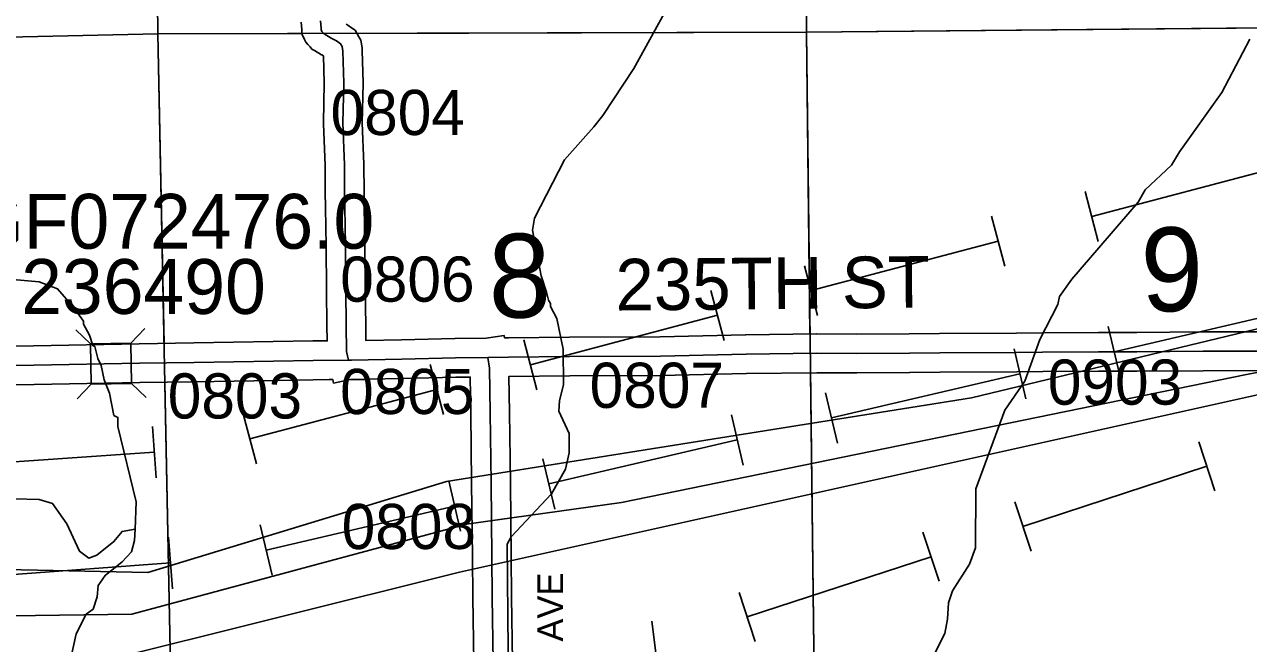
# Model space of a CAD drawing. Extents: x 23.6 to 68.7, y -63 to -29.
# Drawn here: x 39.457 to 41.355, y -47.571 to -46.611 of the extents above; entities that cross this region are included whole.
import ezdxf

# ---------------------------------------------------------------- set-up
doc = ezdxf.new("R2010")
doc.units = 0
for name, color, linetype in [('tdCoHydroRiver', 7, 'Continuous'), ('tdCoPipe', 7, 'Continuous'), ('tdCoPipe1', 7, 'Continuous'), ('tdCoPipe2', 7, 'Continuous'), ('tdCoPipe3', 7, 'Continuous'), ('tdCoSecRdNmbr', 7, 'Continuous'), ('tdCoSecRdTxt', 7, 'Continuous'), ('tdCoSecRteBand', 7, 'Continuous'), ('tdCoSecRteCL', 7, 'Continuous'), ('tdCoSectLine', 7, 'Continuous'), ('tdCoSectLinePart', 7, 'Continuous'), ('tdCoSectNmbr', 7, 'Continuous'), ('tdCoStrucSec', 7, 'Continuous'), ('tdCoStrucSecCoName', 7, 'Continuous'), ('tdCoStrucSecFHWANum', 7, 'Continuous'), ('tdCoSurfEarth', 7, 'Continuous'), ('tdCoSurfGravel', 7, 'Continuous')]:
    doc.layers.add(name, color=color, linetype=linetype)

msp = doc.modelspace()

# ---------------------------------------------------------------- linework, layer by layer
at = {"layer": 'tdCoHydroRiver'}
for points in [[(40.4654, -46.5632), (40.4018, -46.679), (40.3536, -46.7521), (40.3395, -46.7696), (40.2942, -46.8206), (40.2477, -46.911), (40.2448, -46.9299), (40.2581, -47.0008), (40.2662, -47.026), (40.2695, -47.0386), (40.2727, -47.0433), (40.2727, -47.0481), (40.2824, -47.0669), (40.2923, -47.1142), (40.2928, -47.1694), (40.2867, -47.1947), (40.2853, -47.2105), (40.3014, -47.2451), (40.3017, -47.2751), (40.2956, -47.3004), (40.2739, -47.3385), (40.2114, -47.4054), (40.2052, -47.4165), (40.2093, -47.8537)], [(41.3564, -46.6337), (41.313, -46.7162), (41.2476, -46.8083), (41.2351, -46.829), (41.1944, -46.8672), (41.1836, -46.8863), (41.0805, -47.0057), (41.0618, -47.0327), (41.0588, -47.0453), (41.0309, -47.0993), (41.0078, -47.1642), (40.9767, -47.2087), (40.9321, -47.3307), (40.9313, -47.4222), (40.9221, -47.4476), (40.8957, -47.4889), (40.8895, -47.5079), (40.8882, -47.5331), (40.8837, -47.5553), (40.8635, -47.5949)], [(39.6288, -47.3936), (39.63, -47.3509), (39.602, -47.2344), (39.6019, -47.2202), (39.5956, -47.2171), (39.5889, -47.1824), (39.5808, -47.162), (39.5759, -47.1399), (39.571, -47.1289), (39.5661, -47.11), (39.563, -47.1085), (39.5581, -47.0927), (39.5484, -47.0755), (39.5484, -47.0707), (39.5324, -47.0488), (39.5084, -47.0206), (39.4799, -47.0098), (39.4152, -47.0041), (39.3408, -46.9827), (39.2868, -46.9564), (39.2152, -46.8892)], [(39.6288, -47.3936), (39.6083, -47.3969), (39.5958, -47.4128), (39.5692, -47.4336), (39.5566, -47.4385), (39.5423, -47.4276), (39.5229, -47.3851), (39.5006, -47.3538), (39.48, -47.3476), (39.4421, -47.3464), (39.3885, -47.3596), (39.2203, -47.4338), (39.1968, -47.4529), (39.183, -47.4894), (39.1751, -47.5052), (39.1279, -47.5641), (39.1026, -47.5817), (39.0615, -47.59), (39.0346, -47.6044), (39.0014, -47.6316)], [(39.5281, -47.5982), (39.5372, -47.5555), (39.5527, -47.5253), (39.5637, -47.5173), (39.5698, -47.4983), (39.5712, -47.4809), (39.5821, -47.4651), (39.6087, -47.4443), (39.6228, -47.4284), (39.6274, -47.411), (39.6288, -47.3936)]]:
    msp.add_lwpolyline(points, dxfattribs=at)
at = {"layer": 'tdCoPipe'}
for points in [[(46.103, -46.1798), (45.5856, -46.2895), (44.9769, -46.2032), (43.6255, -46.1712), (43.2532, -46.7297), (42.6847, -46.7777), (42.3107, -46.833), (42.0115, -46.9277), (40.9251, -47.1899), (40.1113, -47.3197), (39.6484, -47.4608), (39.1832, -47.451), (38.6235, -47.6839), (38.1571, -47.7224), (37.6167, -48.0396), (37.0534, -48.166), (36.1696, -48.1779)], [(46.1338, -46.2277), (45.7767, -46.3352), (44.9255, -46.5097), (44.1163, -46.6777), (43.3869, -46.8204), (42.92, -46.8308), (42.5619, -46.8739), (42.338, -46.9172), (42.051, -47.0197), (41.7672, -47.0738), (41.3515, -47.1539), (40.3824, -47.3522), (40.1423, -47.3856), (39.6233, -47.5255), (39.2125, -47.5311), (38.6525, -47.7459), (38.1901, -47.7844), (37.6663, -48.1355), (36.7826, -48.2843), (36.2006, -48.2399)], [(46.1215, -46.3345), (45.8873, -46.3578), (45.2643, -46.5112), (44.7329, -46.6291), (43.8936, -46.7934), (43.3419, -46.8915), (42.6259, -46.9958), (42.1065, -47.1095), (41.6222, -47.1623), (41.4799, -47.1602), (40.1315, -47.4603), (39.5684, -47.6007), (39.2033, -47.5875), (37.667, -48.1838), (36.3602, -48.453)]]:
    msp.add_lwpolyline(points, dxfattribs=at)
at = {"layer": 'tdCoPipe1'}
for p, q in [((41.3025, -47.3341), (41.2775, -47.2579)), ((41.0174, -47.4275), (40.9924, -47.3513)), ((40.8749, -47.4743), (40.8499, -47.3981)), ((40.5898, -47.5677), (40.5648, -47.4915)), ((40.4397, -47.6157), (40.4297, -47.5361))]:
    msp.add_line(p, q, dxfattribs=at)
for points in [[(41.0049, -47.3894), (41.29, -47.296)], [(40.5773, -47.5296), (40.8624, -47.4362)]]:
    msp.add_lwpolyline(points, dxfattribs=at)
at = {"layer": 'tdCoPipe2'}
for p, q in [((41.1371, -47.0794), (41.1554, -47.1574)), ((40.9911, -47.1136), (41.0093, -47.1916)), ((40.6989, -47.1819), (40.7172, -47.26)), ((40.5529, -47.2161), (40.5712, -47.2941)), ((40.2608, -47.2844), (40.279, -47.3625)), ((40.1147, -47.3186), (40.133, -47.3966)), ((39.8226, -47.3869), (39.8409, -47.465)), ((39.6805, -47.4058), (39.6864, -47.4858))]:
    msp.add_line(p, q, dxfattribs=at)
for points in [[(41.4384, -47.0501), (41.1462, -47.1184)], [(41.0002, -47.1526), (40.7081, -47.2209)], [(40.562, -47.2551), (40.2699, -47.3234)], [(40.1239, -47.3576), (39.8317, -47.426)], [(39.6835, -47.4458), (39.3843, -47.4678)]]:
    msp.add_lwpolyline(points, dxfattribs=at)
at = {"layer": 'tdCoPipe3'}
for p, q in [((41.1012, -46.8699), (41.1217, -46.9475)), ((40.9562, -46.9083), (40.9767, -46.9858)), ((40.6661, -46.9849), (40.6866, -47.0624)), ((40.5211, -47.0232), (40.5416, -47.1007)), ((40.2311, -47.0998), (40.2515, -47.1773)), ((40.086, -47.1381), (40.1065, -47.2156)), ((39.796, -47.2148), (39.8165, -47.2923)), ((39.6555, -47.2341), (39.661, -47.314))]:
    msp.add_line(p, q, dxfattribs=at)
for points in [[(41.4015, -46.8321), (41.1115, -46.9087)], [(40.9664, -46.947), (40.6764, -47.0236)], [(40.5314, -47.0619), (40.2413, -47.1386)], [(40.0963, -47.1769), (39.8062, -47.2535)], [(39.6583, -47.274), (39.359, -47.2948)]]:
    msp.add_lwpolyline(points, dxfattribs=at)
at = {"layer": 'tdCoSecRteBand'}
for points in [[(39.4282, -47.1097), (39.4712, -47.1091), (39.6347, -47.106), (39.6348, -47.106), (39.6349, -47.1059), (39.7195, -47.1048), (39.9039, -47.1017), (39.9041, -47.1017), (39.9043, -47.1017), (39.9263, -47.1016), (39.926, -47.0774), (39.9252, -47.0232), (39.9252, -47.0231), (39.9252, -47.023), (39.9245, -46.9546), (39.9235, -46.8945), (39.9235, -46.8943), (39.9235, -46.8941), (39.9234, -46.8708), (39.9232, -46.8294), (39.9204, -46.7649), (39.9204, -46.7639), (39.9204, -46.7629), (39.9219, -46.702), (39.9208, -46.6597), (39.918, -46.6581), (39.9177, -46.6579), (39.9174, -46.6578), (39.9065, -46.6513), (39.9027, -46.6491), (39.8997, -46.6458), (39.8961, -46.6418), (39.893, -46.6384), (39.891, -46.6343), (39.8899, -46.6318), (39.8875, -46.6268), (39.8871, -46.6212), (39.887, -46.6189), (39.8869, -46.6189), (39.8869, -46.6189), (39.8861, -46.6072)], [(39.9555, -46.6104), (39.9569, -46.6111), (39.9581, -46.612), (39.9642, -46.6163), (39.9695, -46.62), (39.9728, -46.6255), (39.9754, -46.63), (39.9784, -46.6351), (39.9793, -46.641), (39.9803, -46.6479), (39.9805, -46.6496), (39.9806, -46.6514), (39.9819, -46.7012), (39.9819, -46.7019), (39.9819, -46.7027), (39.9804, -46.7633), (39.9832, -46.8274), (39.9832, -46.828), (39.9832, -46.8286), (39.9834, -46.8705), (39.9835, -46.8937), (39.9845, -46.9537), (39.9845, -46.9538), (39.9845, -46.9539), (39.9852, -47.0223), (39.986, -47.0765), (39.986, -47.0766), (39.986, -47.0766), (39.9863, -47.101), (40.0414, -47.1), (40.1243, -47.0979), (40.1245, -47.0979), (40.1247, -47.0979), (40.173, -47.0972), (40.2008, -47.0933), (40.2013, -47.0968), (40.2072, -47.0968), (40.2073, -47.0968), (40.2073, -47.0968), (40.3018, -47.0957), (40.3019, -47.0957), (40.3021, -47.0957), (40.4426, -47.0954), (40.575, -47.0921), (40.5752, -47.0921), (40.5753, -47.0921), (40.6848, -47.0908), (40.6851, -47.0908), (40.6854, -47.0908), (40.747, -47.0911), (40.8286, -47.0906), (40.8755, -47.09), (40.8756, -47.09), (40.8757, -47.09), (40.9949, -47.0893), (41.0351, -47.089), (41.0352, -47.089), (41.0353, -47.089), (41.1219, -47.0887), (41.122, -47.0887), (41.122, -47.0887), (41.1814, -47.0887), (41.2838, -47.0877), (41.284, -47.0877), (41.2841, -47.0877), (41.4002, -47.0875)], [(41.4014, -47.1475), (41.2843, -47.1477), (41.1818, -47.1487), (41.1817, -47.1487), (41.1815, -47.1487), (41.1221, -47.1487), (41.0356, -47.149), (40.9953, -47.1493), (40.9953, -47.1493), (40.9953, -47.1493), (40.8762, -47.15), (40.8293, -47.1506), (40.8292, -47.1506), (40.8291, -47.1506), (40.7472, -47.1511), (40.747, -47.1511), (40.7469, -47.1511), (40.6853, -47.1508), (40.5763, -47.1521), (40.4438, -47.1554), (40.4434, -47.1554), (40.4431, -47.1554), (40.3023, -47.1557), (40.208, -47.1567), (40.208, -47.1567), (40.209, -47.2123), (40.209, -47.2124), (40.209, -47.2125), (40.2103, -47.321), (40.2103, -47.3211), (40.2103, -47.3211), (40.2117, -47.4361), (40.2117, -47.4362), (40.2117, -47.4362), (40.2123, -47.4984), (40.2138, -47.5986)], [(40.1538, -47.5995), (40.1523, -47.4992), (40.1523, -47.4992), (40.1523, -47.4991), (40.1517, -47.4368), (40.1503, -47.3218), (40.149, -47.2134), (40.148, -47.1576), (40.1458, -47.1576), (40.1257, -47.1579), (40.0428, -47.16), (40.0427, -47.16), (40.0426, -47.16), (39.9895, -47.1609), (39.9895, -47.1612), (39.9625, -47.1614), (39.9362, -47.167), (39.935, -47.1615), (39.9295, -47.1615), (39.9048, -47.1617), (39.7205, -47.1648), (39.7204, -47.1648), (39.7204, -47.1648), (39.6358, -47.1659), (39.4723, -47.1691), (39.4722, -47.1691), (39.4722, -47.1691), (39.4292, -47.1697)]]:
    msp.add_lwpolyline(points, dxfattribs=at)
at = {"layer": 'tdCoSecRteCL'}
for points in [[(39.9593, -47.1314), (39.9565, -47.1182), (39.956, -47.077), (39.9552, -47.0227), (39.9545, -46.9542), (39.9535, -46.894), (39.9534, -46.8707), (39.9532, -46.8287), (39.9504, -46.7636), (39.9519, -46.702), (39.9506, -46.6521), (39.9496, -46.6452), (39.947, -46.6408), (39.9409, -46.6365), (39.9327, -46.6319), (39.9218, -46.6255), (39.9182, -46.6216), (39.917, -46.6191), (39.9169, -46.6168), (39.9161, -46.6051)], [(38.2161, -47.1477), (38.2284, -47.1477), (38.3377, -47.1494), (38.4878, -47.1514), (38.6969, -47.153), (38.8523, -47.1507), (38.9841, -47.1483), (39.0732, -47.1463), (39.2192, -47.1429), (39.2746, -47.1429), (39.4287, -47.1397), (39.4717, -47.1391), (39.6353, -47.1359), (39.72, -47.1348), (39.9044, -47.1317), (39.9593, -47.1314)], [(39.9593, -47.1314), (39.9638, -47.1313), (40.042, -47.13), (40.1251, -47.1279), (40.1754, -47.1272)], [(40.1754, -47.1272), (40.2076, -47.1268), (40.3021, -47.1257), (40.443, -47.1254), (40.5757, -47.1221), (40.6852, -47.1208), (40.747, -47.1211), (40.8289, -47.1206), (40.8759, -47.12), (40.9951, -47.1193), (41.0354, -47.119), (41.122, -47.1187), (41.1815, -47.1187), (41.2841, -47.1177), (41.4013, -47.1175)], [(40.1885, -47.9284), (40.1881, -47.917), (40.1874, -47.8888), (40.1869, -47.8219), (40.1858, -47.7222), (40.1856, -47.6948), (40.1838, -47.5991), (40.1823, -47.4988), (40.1817, -47.4365), (40.1803, -47.3214), (40.179, -47.2129), (40.1777, -47.1438), (40.1754, -47.1272)]]:
    msp.add_lwpolyline(points, dxfattribs=at)
at = {"layer": 'tdCoSectLine'}
for points in [[(39.6539, -45.6718), (39.6637, -46.6255)], [(40.661, -45.6604), (40.6692, -46.6228)], [(40.6692, -46.6228), (41.6689, -46.6134)], [(38.7111, -46.6468), (39.6637, -46.6255)], [(39.6637, -46.6255), (40.6692, -46.6228)], [(39.6637, -46.6255), (39.6841, -47.6326)], [(40.6692, -46.6228), (40.681, -47.6218)]]:
    msp.add_lwpolyline(points, dxfattribs=at)
at = {"layer": 'tdCoSectLinePart'}
for points in [[(40.6613, -45.6904), (40.6692, -46.6228)], [(39.6542, -45.7017), (39.6637, -46.6255)], [(40.6692, -46.6228), (41.6461, -46.6136)], [(38.7111, -46.6468), (39.6637, -46.6255)], [(39.6637, -46.6255), (39.8876, -46.6249)], [(39.6637, -46.6255), (39.6734, -47.1059)], [(39.9717, -46.6247), (40.6692, -46.6228)], [(40.6692, -46.6228), (40.6747, -47.0909)], [(40.6754, -47.1509), (40.681, -47.6218)], [(39.6746, -47.1658), (39.6841, -47.6326)]]:
    msp.add_lwpolyline(points, dxfattribs=at)
at = {"layer": 'tdCoStrucSec'}
for p, q in [((39.5593, -47.1061), (39.5367, -47.0844)), ((39.6218, -47.1049), (39.6436, -47.0823)), ((39.5605, -47.1687), (39.5387, -47.1912)), ((39.623, -47.1675), (39.6456, -47.1892))]:
    msp.add_line(p, q, dxfattribs=at)
msp.add_lwpolyline([(39.5593, -47.1061), (39.6218, -47.1049), (39.623, -47.1675), (39.5605, -47.1687)], close=True, dxfattribs=at)
at = {"layer": 'tdCoSurfEarth'}
msp.add_lwpolyline([(39.9534, -46.8707), (39.9532, -46.8287), (39.9504, -46.7636), (39.9519, -46.702), (39.9506, -46.6521), (39.9496, -46.6452), (39.947, -46.6408), (39.9409, -46.6365), (39.9327, -46.6319), (39.9218, -46.6255), (39.9182, -46.6216), (39.917, -46.6191), (39.9169, -46.6168), (39.9161, -46.6051)], dxfattribs=at)
at = {"layer": 'tdCoSurfGravel'}
for points in [[(39.9593, -47.1314), (39.9565, -47.1182), (39.956, -47.077), (39.9552, -47.0227), (39.9545, -46.9542), (39.9535, -46.894), (39.9534, -46.8707)], [(39.4287, -47.1397), (39.4717, -47.1391), (39.6353, -47.1359), (39.72, -47.1348), (39.9044, -47.1317), (39.9593, -47.1314), (39.9638, -47.1313), (40.042, -47.13), (40.1251, -47.1279), (40.1754, -47.1272), (40.2076, -47.1268), (40.3021, -47.1257), (40.443, -47.1254), (40.5757, -47.1221), (40.6852, -47.1208), (40.747, -47.1211), (40.8289, -47.1206), (40.8759, -47.12), (40.9951, -47.1193), (41.0354, -47.119), (41.122, -47.1187), (41.1815, -47.1187), (41.2841, -47.1177), (41.4013, -47.1175)], [(40.1839, -48.11), (40.1846, -48.1093), (40.1864, -48.1067), (40.1878, -48.1039), (40.1887, -48.1009), (40.1892, -48.0978), (40.1892, -48.0946), (40.1887, -48.051), (40.1882, -47.9826), (40.1889, -47.9383), (40.1885, -47.9284), (40.1881, -47.917), (40.1874, -47.8888), (40.1869, -47.8219), (40.1858, -47.7222), (40.1856, -47.6948), (40.1838, -47.5991), (40.1823, -47.4988), (40.1817, -47.4365), (40.1803, -47.3214), (40.179, -47.2129), (40.1777, -47.1438), (40.1754, -47.1272)]]:
    msp.add_lwpolyline(points, dxfattribs=at)

# ---------------------------------------------------------------- texts
at = {"layer": 'tdCoSecRdNmbr'}
for s, rotation, p in [('0804', 0.0313, (39.9316, -46.7824)), ('0806', 0.0313, (39.9466, -47.0408)), ('0807', 0.0316, (40.3332, -47.2054)), ('0903', 0.0321, (41.0435, -47.2005)), ('0803', 0.0311, (39.6792, -47.2219)), ('0805', 0.0313, (39.9464, -47.215)), ('0808', 0.0313, (39.9488, -47.4243))]:
    msp.add_text(s, height=0.07, rotation=rotation, dxfattribs=at).set_placement(p)
at = {"layer": 'tdCoSecRdTxt'}
for s, height, rotation, p in [('235TH ST', 0.08, 0.5449, (40.3736, -47.0545)), ('HIGHLAND AVE', 0.04, 90, (40.2921, -47.8591))]:
    msp.add_text(s, height=height, rotation=rotation, dxfattribs=at).set_placement(p)
at = {"layer": 'tdCoSectNmbr'}
for s, rotation, p in [('9', 1.0322, (41.1887, -47.0564)), ('8', 1.0314, (40.1775, -47.0663))]:
    msp.add_text(s, height=0.13, rotation=rotation, dxfattribs=at).set_placement(p)
at = {"layer": 'tdCoStrucSecCoName'}
msp.add_text('GF072476.0', height=0.085, dxfattribs=at).set_placement((39.3674, -46.9586))
at = {"layer": 'tdCoStrucSecFHWANum'}
msp.add_text('236490', height=0.085, dxfattribs=at).set_placement((39.4519, -47.0597))

doc.saveas('drawing.dxf')
